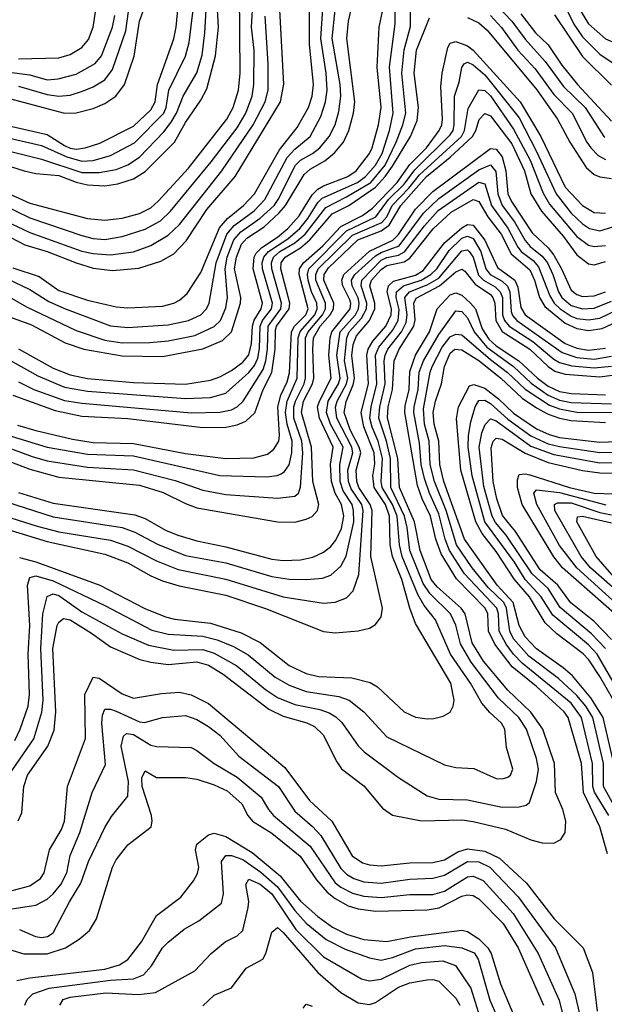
# Model space of a CAD drawing. Header units: inches. Extents: x 990535 to 1117859, y 769386 to 892122.
# Tile 954 of 1056: x 1075654 to 1077685, y 864753 to 868175. Entities that reach past the tile are written whole.
import ezdxf

# ---------------------------------------------------------------- set-up
doc = ezdxf.new("R2010")
doc.units = ezdxf.units.IN
doc.header["$MEASUREMENT"] = 0
doc.layers.add('B0876', color=7, linetype='Continuous')

msp = doc.modelspace()

# ---------------------------------------------------------------- linework, layer by layer
at = {"layer": 'B0876', "color": 5}
for points, elevation in [([(1075650, 867944.6), (1075750, 867915.4), (1075790, 867909.2), (1075830, 867913.6), (1075873, 867927), (1075910, 867942.2), (1075950, 867966.7), (1075977.2, 868002.8), (1076023, 868137), (1076057.5, 868390)], 5540), ([(1075590, 867583), (1075690, 867538), (1075890, 867484.9), (1075950, 867479.2), (1076010, 867485.5), (1076070, 867501.5), (1076110, 867521.9), (1076135.8, 867544.2), (1076240.8, 867659.2), (1076374.2, 867830), (1076395.7, 867870), (1076414.2, 867930), (1076420.3, 867990), (1076418.2, 868270)], 5380), ([(1077570, 868260.9), (1077630, 868161.5), (1077690, 868109.4), (1077730, 868091.2), (1077750, 868090.1), (1077770, 868095.5), (1077872.2, 868170), (1077990, 868222.8)], 5260), ([(1075470, 867941.5), (1075810, 867850.7), (1075850, 867852.1), (1075910, 867867), (1075950, 867884.7), (1075988.2, 867910), (1076018.6, 867950), (1076051.7, 868048.3), (1076070.8, 868170), (1076098.9, 868250)], 5520), ([(1075530, 867694), (1075670, 867650.6), (1075710, 867641.4), (1075790, 867633.9), (1075850, 867610.8), (1075890, 867601), (1075950, 867597.8), (1075995.6, 867604.4), (1076050, 867622.4), (1076090, 867647.8), (1076192.6, 867750), (1076230, 867817.6), (1076284.1, 867895.9), (1076304.3, 867935.7), (1076334.7, 868050), (1076345.5, 868150), (1076340.6, 868230)], 5420), ([(1075550, 867030.5), (1075717.4, 866937.4), (1075810, 866898.7), (1075890, 866884.4), (1076230, 866858.3), (1076317.1, 866862.9), (1076370, 866877.8), (1076450, 866949.2), (1076470, 866973.1), (1076481.4, 866998.6), (1076487.4, 867032.6), (1076489.7, 867110), (1076498.2, 867130), (1076529, 867170), (1076532.7, 867190), (1076498, 867310), (1076497.1, 867330), (1076502.3, 867350), (1076518.7, 867370), (1076585.8, 867414.2), (1076627.3, 867450), (1076655.2, 867484.8), (1076690, 867540.3), (1076704.9, 867555.1), (1076827.4, 867610), (1076855.7, 867630), (1076890.9, 867670), (1076913.6, 867710), (1076939.1, 867790), (1076951.3, 867850), (1076939.5, 868010), (1076958.5, 868161.5), (1076960, 868250)], 5160), ([(1075590, 867535.3), (1075690, 867487.2), (1075870, 867425.1), (1075910, 867415.4), (1075950, 867412), (1076010, 867421.4), (1076090, 867447.5), (1076143.5, 867476.5), (1076178.1, 867510), (1076319, 867681), (1076410, 867800.1), (1076440.1, 867850), (1076462.1, 867910), (1076467.7, 867950), (1076469.2, 868070), (1076459.7, 868150), (1076465.3, 868250)], 5360), ([(1075603.2, 867810), (1075750, 867776.3), (1075810, 867738.5), (1075830, 867728.9), (1075850, 867725.7), (1075881.8, 867730), (1075933.2, 867746.8), (1076050, 867805.1), (1076110, 867862.3), (1076125.4, 867890), (1076133.3, 867950), (1076190, 868109.2), (1076198.4, 868150), (1076205.9, 868234.1)], 5480), ([(1075610, 867275.4), (1075690, 867237.4), (1075755.8, 867195.8), (1075810, 867171.2), (1075970, 867111.4), (1076030, 867105.9), (1076170, 867115.1), (1076240.3, 867130), (1076283.2, 867150), (1076303.2, 867170), (1076312.1, 867190), (1076337, 867330), (1076374.2, 867430), (1076399.9, 867460.1), (1076468.4, 867511.6), (1076506.4, 867550), (1076583.6, 867696.4), (1076610, 867725.3), (1076663.3, 867770), (1076700.6, 867839.4), (1076716.7, 867890), (1076722.3, 867930), (1076718.9, 867990), (1076701, 868110), (1076708.2, 868230)], 5260), ([(1075650, 866916.3), (1075703.3, 866890), (1075810, 866851.9), (1075870, 866842.3), (1076250.9, 866809.1), (1076350, 866811.4), (1076390, 866819.9), (1076410, 866829.4), (1076430.5, 866849.5), (1076500.4, 866959.7), (1076510, 866990), (1076514.8, 867030), (1076517, 867110), (1076561.4, 867170), (1076564.3, 867190), (1076529.8, 867310), (1076529, 867330), (1076536.2, 867350), (1076558.1, 867370), (1076610, 867399.8), (1076646.6, 867430), (1076717.4, 867522.6), (1076790, 867559.2), (1076874.3, 867610), (1076924.5, 867670), (1076962.7, 867750), (1076985.9, 867810), (1076995.4, 867850), (1076981.5, 867990), (1076989.8, 868070.2), (1077011.8, 868151.8), (1077011.7, 868230)], 5140), ([(1077290, 868248.9), (1077364.5, 868170), (1077410, 868107.4), (1077480.1, 868030), (1077543.1, 867943.1), (1077618.6, 867870), (1077686.2, 867766.2)], 5160), ([(1077545.3, 868230), (1077579.5, 868159.5), (1077610, 868115.8), (1077670, 868055.8), (1077730, 868014.5), (1077770, 868010.5), (1077790, 868017.5), (1077810, 868032), (1077883.1, 868110), (1077990, 868174.6), (1078050, 868184.8)], 5240), ([(1075430, 867519), (1075672.4, 867392.4), (1075750, 867369.4), (1075849.9, 867330.1), (1075910, 867312.2), (1075976.4, 867303.6), (1076068.6, 867311.4), (1076144.1, 867335.9), (1076190, 867362.2), (1076232.9, 867407.1), (1076304, 867516), (1076402.5, 867630), (1076560.9, 867890), (1076571.8, 867951.8), (1076558.6, 868210)], 5320), ([(1075530, 867740.4), (1075730, 867691), (1075870, 867644.3), (1075930, 867644.3), (1075990, 867654.5), (1076030, 867671), (1076070, 867697.7), (1076154.8, 867785.2), (1076181, 867819), (1076199.5, 867850), (1076222.6, 867910), (1076269.7, 867990.3), (1076287.9, 868052.1), (1076297.7, 868130), (1076301.6, 868210)], 5440), ([(1075557.6, 867777.6), (1075730, 867737.6), (1075818.3, 867698.3), (1075870, 867683.8), (1075910, 867686.6), (1075970, 867703.1), (1076052.8, 867747.2), (1076155.5, 867850), (1076163.7, 867870), (1076172.5, 867930), (1076230.8, 868049.2), (1076243.4, 868096.6), (1076256.5, 868210)], 5460), ([(1075610, 867146.5), (1075694.8, 867114.8), (1075812.1, 867052.1), (1075877.2, 867030), (1076010, 867007), (1076150, 867005.4), (1076290, 867031.9), (1076359.4, 867060.6), (1076390, 867090.6), (1076421.4, 867190), (1076422.1, 867210), (1076400.7, 867310), (1076407.2, 867350), (1076425, 867395), (1076443.5, 867416.5), (1076504, 867456), (1076555.9, 867504.1), (1076577.4, 867530), (1076642.8, 867637.2), (1076663.6, 867656.4), (1076714.7, 867685.3), (1076747.7, 867712.3), (1076779.2, 867750), (1076797.9, 867790), (1076814.5, 867850), (1076819.1, 867890), (1076790.5, 868110), (1076796.4, 868170), (1076806.2, 868210)], 5220), ([(1075610, 867217), (1075677.9, 867177.9), (1075850, 867095.6), (1075950, 867061.5), (1076010, 867052), (1076106.6, 867053.4), (1076170, 867059.4), (1076262.5, 867077.5), (1076330, 867109), (1076352.2, 867130), (1076370, 867173.8), (1076376.2, 867210), (1076367.9, 867310), (1076375.6, 867350), (1076398.6, 867410), (1076422.1, 867437.9), (1076490, 867485.6), (1076537.9, 867530), (1076552.5, 867550), (1076612.3, 867670), (1076630, 867687.2), (1076672, 867710), (1076697.1, 867730), (1076730, 867770), (1076749.9, 867810), (1076763.2, 867856.8), (1076770.2, 867910), (1076767.2, 867950), (1076740.1, 868110), (1076750.4, 868209.6)], 5240), ([(1075610, 867994.1), (1075690, 867984.3), (1075750, 867966.5), (1075788, 867970), (1075850, 867986.6), (1075916.8, 868023.2), (1075938.1, 868050), (1075976.5, 868150), (1075984.5, 868190)], 5560), ([(1075630, 867312.8), (1075722.3, 867282.3), (1075790, 867234.1), (1075890, 867200.1), (1075990, 867177.1), (1076030, 867173.8), (1076150, 867179.7), (1076189.7, 867190), (1076210, 867200.4), (1076236.4, 867223.6), (1076283.3, 867296.7), (1076348.1, 867451.9), (1076376, 867484), (1076432, 867530), (1076470, 867570), (1076557.1, 867722.9), (1076618.8, 867801.2), (1076657.8, 867870), (1076670.7, 867910), (1076675.3, 867950), (1076660.9, 868090), (1076661.7, 868210)], 5280), ([(1075650, 868039.2), (1075790, 868042.7), (1075830, 868055), (1075870, 868078.5), (1075893, 868107), (1075909.5, 868150), (1075918.8, 868210)], 5580), ([(1075650, 867031.1), (1075770, 866964.8), (1075830, 866941.5), (1075890, 866928.5), (1076050, 866914.4), (1076230, 866909), (1076317.1, 866922.9), (1076350, 866934.6), (1076390, 866956.2), (1076430, 866985.6), (1076450, 867010.6), (1076459.7, 867050), (1076463.1, 867110), (1076469.4, 867130.6), (1076492.7, 867170), (1076498.1, 867190), (1076465.4, 867310), (1076468.7, 867350), (1076476.1, 867363.9), (1076496.1, 867383.9), (1076550, 867419.1), (1076586.4, 867450), (1076625.8, 867494.2), (1076670, 867566.5), (1076690, 867586.6), (1076710, 867598.3), (1076794.5, 867630), (1076823.3, 867650), (1076869.9, 867710), (1076878.9, 867730), (1076901.3, 867810), (1076909.7, 867870), (1076895.9, 868010), (1076903.6, 868150), (1076916.2, 868210)], 5180), ([(1077290, 868189.8), (1077327.8, 868147.8), (1077385.5, 868070), (1077444.9, 868004.9), (1077510, 867915.2), (1077574.2, 867850), (1077624.2, 867750), (1077638.5, 867730), (1077663.9, 867703.9), (1077690, 867689.4)], 5140), ([(1077395.5, 868195.5), (1077446.1, 868130), (1077490, 868087.7), (1077537.4, 868017.4), (1077592.2, 867950), (1077710, 867822.3)], 5180), ([(1077512.9, 868192.9), (1077610, 868047.6), (1077710, 867947.4)], 5220), ([(1075510, 867520.6), (1075690, 867435.9), (1075870, 867370.8), (1075910, 867363), (1075970, 867357.8), (1076050, 867369.1), (1076110, 867391.1), (1076170, 867426.1), (1076210, 867463.8), (1076356.6, 867650), (1076465.2, 867810), (1076507.4, 867890), (1076517, 867930), (1076518.1, 868021.9), (1076507.6, 868187.6)], 5340), ([(1075630, 866870.9), (1075777.3, 866817.3), (1075870, 866797.7), (1076030, 866789.4), (1076290, 866757.7), (1076370, 866758.8), (1076410, 866766.8), (1076440, 866780), (1076471.1, 866808.9), (1076500.4, 866890), (1076530.6, 866949.4), (1076541.9, 867030), (1076542.5, 867097.5), (1076546.5, 867110), (1076591, 867170), (1076593.3, 867190), (1076561.4, 867310), (1076562.2, 867330), (1076576.1, 867350), (1076630, 867382.2), (1076662.4, 867410), (1076739.5, 867500.5), (1076798.1, 867530), (1076890, 867593.3), (1076924.3, 867630), (1076950, 867666.6), (1077012.2, 867770), (1077035.3, 867824.7), (1077039.8, 867870), (1077024.7, 867990), (1077033.1, 868070), (1077078.2, 868181.8)], 5120), ([(1077210, 868182.9), (1077250, 868164), (1077279, 868139), (1077451.4, 867931.4), (1077523.1, 867830), (1077565.4, 867750), (1077622.1, 867662.1), (1077650, 867637.8), (1077670, 867629.1), (1077710, 867623.2)], 5120), ([(1075646.7, 866766.7), (1075710, 866747.1), (1075837.3, 866717.3), (1075910, 866706.2), (1076050, 866702.6), (1076230, 866667.3), (1076370, 866649.8), (1076467.5, 866652.5), (1076514.8, 866665.2), (1076537.6, 866682.4), (1076554.4, 866710), (1076557.1, 866730), (1076551, 866830), (1076561.1, 866870), (1076583.2, 866916.8), (1076592, 866948), (1076598.7, 867090), (1076609.6, 867110.4), (1076648, 867150), (1076656.9, 867170), (1076625.2, 867290), (1076626.7, 867310), (1076639.9, 867330), (1076707.7, 867390), (1076770, 867456.2), (1076845.6, 867494.4), (1076879.8, 867520.2), (1076965.3, 867610), (1077010, 867671.9), (1077067.3, 867730), (1077111.2, 867790), (1077121.3, 867810), (1077123.3, 867830), (1077117.4, 867942.6), (1077122.4, 867990), (1077141.4, 868078.6), (1077150, 868093.7), (1077170, 868099.3), (1077210, 868084.5), (1077230.1, 868070), (1077393.5, 867890), (1077464.5, 867770), (1077550, 867593.5), (1077609.3, 867530), (1077650, 867505.5), (1077690, 867502.9)], 5080), ([(1075610, 866733.1), (1075750, 866689.6), (1075890, 866665.3), (1076050, 866659.5), (1076350, 866590.7), (1076513.4, 866586.6), (1076549.3, 866590.7), (1076563.1, 866596.9), (1076574.7, 866605.3), (1076590, 866627.9), (1076600.3, 866670), (1076600.8, 866710), (1076583.6, 866770), (1076577.6, 866810), (1076583.9, 866850), (1076618.2, 866930), (1076621.3, 867070), (1076628.5, 867091.5), (1076679.4, 867150), (1076688.3, 867170), (1076686.8, 867190), (1076668.5, 867230), (1076657, 867270), (1076654.3, 867290), (1076659.1, 867310), (1076790, 867441.2), (1076891.5, 867490), (1076935.6, 867550), (1076990, 867604), (1077026.8, 867653.2), (1077150, 867775.2), (1077160.1, 867790), (1077164.1, 867810), (1077164.6, 867910), (1077181.7, 867958.3), (1077190.9, 868009.1), (1077198.2, 868021.8), (1077210, 868028.3), (1077230, 868018.1), (1077270, 867984.2), (1077390, 867834.3), (1077450, 867717.3), (1077517.9, 867570), (1077570, 867503.1), (1077610, 867465.8), (1077633.8, 867450), (1077670, 867441.6), (1077730, 867460.3)], 5060), ([(1075499.5, 866730), (1075697.3, 866657.3), (1075750, 866642.2), (1075890, 866620.6), (1076050, 866610.8), (1076194.2, 866574.2), (1076290, 866539.7), (1076370, 866525), (1076550, 866512), (1076610, 866518.9), (1076622.5, 866530), (1076629.6, 866550.4), (1076637.9, 866670), (1076634.1, 866710), (1076607.2, 866790), (1076606.8, 866830), (1076612.2, 866850), (1076642.7, 866910), (1076647, 866930), (1076647.7, 867070), (1076656.3, 867090), (1076706.5, 867150), (1076716.5, 867170), (1076716.2, 867190), (1076683.5, 867270), (1076683.1, 867290), (1076690.7, 867309.3), (1076810, 867426.6), (1076912.5, 867470), (1076930.2, 867489.8), (1076948.5, 867530), (1077006.6, 867590), (1077043.2, 867636.8), (1077189.6, 867770), (1077199.6, 867790), (1077212.7, 867867.3), (1077250, 867931.3), (1077270, 867929.7), (1077290, 867910.3), (1077370, 867794.9), (1077427.3, 867687.3), (1077472.7, 867572.7), (1077494.7, 867534.8), (1077590, 867422.1), (1077630, 867391.6), (1077650, 867386.7), (1077690, 867391.1)], 5040), ([(1075330, 866749.8), (1075690, 866613.3), (1075790, 866585.2), (1076070, 866557.5), (1076152.3, 866532.3), (1076230, 866493.6), (1076270, 866479.1), (1076550, 866430.5), (1076610, 866428.6), (1076650, 866439.1), (1076670, 866449.3), (1076688.6, 866470), (1076693.4, 866490), (1076672.4, 866570), (1076668.4, 866690), (1076632.8, 866810), (1076639.8, 866850), (1076671.4, 866910), (1076676.1, 866930), (1076672.4, 867030), (1076675.3, 867070), (1076697.7, 867110), (1076733.2, 867150), (1076744.5, 867170), (1076745.5, 867190), (1076711.3, 867270), (1076712.5, 867290), (1076726.7, 867313.3), (1076829.1, 867410), (1076910, 867441.9), (1076938.3, 867461.7), (1076978, 867530), (1077067.3, 867630), (1077150, 867697.2), (1077227.8, 867770), (1077239, 867790), (1077251.1, 867828.9), (1077270, 867849.2), (1077290, 867841.5), (1077363.9, 867743.9), (1077408.7, 867650), (1077430.5, 867570), (1077466.8, 867510), (1077542.6, 867422.6), (1077590, 867358.4), (1077630, 867327.1), (1077650, 867323.1), (1077690, 867334.6)], 5020), ([(1075650, 866532.5), (1075770, 866495.2), (1076054.5, 866454.5), (1076090, 866441.6), (1076161.3, 866401.3), (1076204.2, 866384.2), (1076270, 866363.6), (1076370, 866343.6), (1076530, 866300.1), (1076570, 866295.5), (1076630, 866298.5), (1076672.2, 866307.8), (1076710, 866325.2), (1076735.2, 866344.8), (1076753.2, 866366.8), (1076772.5, 866407.5), (1076780.7, 866450), (1076772.8, 866490), (1076750.1, 866530.1), (1076737.5, 866570), (1076734.5, 866630), (1076742.8, 866690), (1076696.2, 866790), (1076689.5, 866830), (1076695.4, 866850), (1076736.7, 866930), (1076728.4, 867010), (1076732.6, 867070), (1076738.5, 867090), (1076802.7, 867170), (1076805.3, 867190), (1076801.6, 867201.6), (1076777.2, 867250), (1076774, 867270), (1076780.2, 867290), (1076869.4, 867370.6), (1076951.1, 867408.9), (1076970.6, 867429.4), (1077030, 867517.2), (1077090, 867578.6), (1077290, 867727.5), (1077310, 867726), (1077330, 867698.5), (1077343.8, 867650), (1077350.8, 867570), (1077363, 867543), (1077435.1, 867435.1), (1077490, 867382.2), (1077510, 867356.9), (1077536.5, 867310), (1077570, 867235.4), (1077590, 867220.5), (1077610, 867213.9), (1077650, 867216), (1077690.1, 867230.1)], 4980), ([(1075510, 866531.3), (1075770, 866447.1), (1076010, 866410.3), (1076054.8, 866394.8), (1076133, 866353), (1076230, 866313.6), (1076370, 866287.7), (1076530, 866239.9), (1076590, 866231.4), (1076650.3, 866229.7), (1076706, 866234), (1076735.6, 866244.4), (1076770, 866276.3), (1076788.7, 866311.3), (1076814.8, 866430), (1076814.5, 866470), (1076808.9, 866490), (1076777.8, 866537.8), (1076767.3, 866570), (1076766.6, 866630), (1076778.5, 866690), (1076734, 866770), (1076720, 866810), (1076726.1, 866850), (1076762.1, 866910), (1076768, 866930), (1076756.1, 867010), (1076768, 867090), (1076820.8, 867150), (1076831.9, 867170), (1076834.2, 867190), (1076830, 867208.2), (1076809.3, 867250), (1076807.6, 867270), (1076818.2, 867290), (1076890, 867354.9), (1076910, 867366.8), (1076972.7, 867390), (1077056.9, 867503.1), (1077110, 867554.4), (1077250, 867653.7), (1077290, 867671.3), (1077308.2, 867648.2), (1077315.3, 867570), (1077331.1, 867530), (1077373.1, 867473.1), (1077410, 867408.2), (1077427.7, 867387.7), (1077470, 867353.6), (1077487.8, 867330), (1077506.7, 867290), (1077526, 867230), (1077538.2, 867210), (1077570, 867182.6), (1077610, 867170), (1077650, 867173), (1077710, 867197.1)], 4960), ([(1075553.4, 866466.6), (1075714.6, 866414.6), (1075790, 866395.3), (1075970, 866366.5), (1076030, 866345.6), (1076130, 866295), (1076205.1, 866265.1), (1076370, 866230.9), (1076569.9, 866170.1), (1076710, 866147.3), (1076750, 866151.1), (1076790, 866166.6), (1076813.1, 866190), (1076833, 866247), (1076848, 866470), (1076842.5, 866490), (1076805.4, 866545.4), (1076796.8, 866570), (1076793.9, 866610), (1076811.2, 866670), (1076808.4, 866690), (1076755.6, 866790), (1076751.2, 866828.8), (1076757.6, 866850), (1076790, 866910), (1076793.9, 866930), (1076783.3, 866990), (1076791, 867070), (1076799.4, 867090), (1076842, 867138), (1076859.3, 867170), (1076860.9, 867190), (1076841, 867250), (1076842.4, 867270), (1076910, 867340), (1076930, 867348.8), (1076970, 867357.1), (1076991.5, 867368.5), (1077060.7, 867459.3), (1077107.8, 867512.2), (1077250, 867610.5), (1077270, 867605), (1077293, 867530), (1077350.4, 867450.4), (1077384.6, 867384.6), (1077396.3, 867370), (1077438.4, 867338.4), (1077456.5, 867316.5), (1077495.6, 867215.6), (1077511.5, 867190), (1077532.3, 867170), (1077570, 867145.3), (1077590, 867137.4), (1077630, 867131.7), (1077670, 867138.3), (1077730, 867167.2)], 4940), ([(1075610, 866404.2), (1075750, 866361.8), (1075950, 866317.6), (1076030, 866287.3), (1076110, 866242.1), (1076150, 866224.8), (1076208.1, 866208.1), (1076370, 866175.9), (1076508.8, 866128.8), (1076710, 866049.1), (1076750, 866044.1), (1076830, 866051.3), (1076870, 866061), (1076890, 866073.5), (1076910, 866099.6), (1076914.9, 866130), (1076873.7, 866310), (1076879, 866470), (1076871.8, 866490), (1076832.5, 866550), (1076825.9, 866570), (1076822.9, 866610), (1076839.4, 866670), (1076833.9, 866690), (1076802.4, 866750), (1076781.9, 866810), (1076788.2, 866848.2), (1076813.2, 866906.8), (1076817.4, 866930), (1076808.6, 867008.6), (1076813, 867047), (1076823.9, 867076.1), (1076869.6, 867130.4), (1076888.6, 867170), (1076888.4, 867190), (1076870.7, 867250), (1076876.7, 867270), (1076910, 867307.1), (1076930, 867321.1), (1076990, 867334.4), (1077010, 867346.1), (1077091.3, 867448.7), (1077153.2, 867506.8), (1077230, 867550.6), (1077250, 867543.1), (1077280.5, 867490), (1077326.8, 867430), (1077361.5, 867361.5), (1077426.2, 867306.2), (1077442.8, 867270), (1077460.7, 867210), (1077479, 867179), (1077550, 867120.9), (1077590, 867102.2), (1077630, 867095.6), (1077677.7, 867102.3), (1077730, 867126.9)], 4920), ([(1075653.6, 866306.4), (1075710, 866291.1), (1075933.2, 866210), (1076089.4, 866129.4), (1076160.5, 866100.5), (1076192.4, 866092.4), (1076317.7, 866077.7), (1076424, 866044), (1076490, 866010.4), (1076590, 865930.5), (1076650, 865902.7), (1076692.1, 865892.1), (1076807.7, 865887.7), (1076872.2, 865872.2), (1076897.1, 865857.1), (1076990, 865770.2), (1077030, 865750.9), (1077070, 865745), (1077092.8, 865747.2), (1077125.3, 865754.7), (1077150, 865768.9), (1077160.7, 865790), (1077163.6, 865810), (1077152.5, 865870), (1077030, 866076.5), (1077010, 866129.8), (1076981.5, 866230), (1076949.3, 866310), (1076941.7, 866350), (1076939.6, 866450), (1076925.2, 866490), (1076886.1, 866550), (1076881.1, 866590), (1076887.9, 866632.1), (1076885.4, 866670), (1076850, 866760.1), (1076841.1, 866810), (1076865.7, 866910), (1076860.9, 867010), (1076865.1, 867030), (1076881.3, 867058.7), (1076926.7, 867110), (1076944.8, 867150), (1076946.2, 867170), (1076930.7, 867230), (1076935.5, 867250), (1076953.2, 867266.8), (1077030, 867287.9), (1077055.7, 867304.3), (1077130, 867399.9), (1077190, 867451.9), (1077210, 867464), (1077230, 867461.3), (1077270, 867408.9), (1077314.6, 867314.7), (1077374.5, 867270), (1077385.3, 867245.3), (1077395.1, 867175.1), (1077410, 867150), (1077549.7, 867049.7), (1077590, 867033.8), (1077630, 867027.2), (1077690, 867033.5)], 4880), ([(1075637.3, 865670), (1075656.1, 865710), (1075683.7, 865790), (1075688.4, 865830), (1075683.6, 865970), (1075689, 866070), (1075681.7, 866210), (1075690, 866236.4), (1075710, 866242.4), (1075770, 866225.5), (1075950, 866139), (1076113.3, 866053.3), (1076170, 866039.2), (1076290, 866032.7), (1076340, 866020), (1076397, 865997), (1076448.4, 865968.4), (1076541.5, 865890), (1076590, 865862.4), (1076650, 865840.6), (1076762.6, 865822.6), (1076798.6, 865810), (1076850.1, 865770), (1076930, 865683.5), (1077130, 865585.5), (1077170, 865576.1), (1077232.4, 865572.4), (1077310, 865538.7), (1077330, 865537.1), (1077350, 865542.3), (1077359.8, 865550), (1077368, 865570), (1077345.9, 865645.9), (1077339.4, 865710), (1077328.1, 865730), (1077287.3, 865767.3), (1077259.8, 865799.8), (1077220.1, 865870), (1077151.4, 865970), (1077098.7, 866090), (1077059.6, 866139.7), (1077037.2, 866177.2), (1076982.6, 866310), (1076973.3, 866350), (1076966, 866450), (1076950, 866490), (1076913.7, 866550), (1076910.1, 866570), (1076915.3, 866650), (1076900.2, 866710), (1076878.9, 866758.9), (1076871.2, 866790), (1076874.9, 866830), (1076895.1, 866910), (1076890.5, 867010), (1076902.3, 867037.7), (1076950, 867095.3), (1076969.1, 867130), (1076972.2, 867167.8), (1076961.9, 867210), (1076963.4, 867230), (1076987.2, 867250), (1077049.6, 867270), (1077083.1, 867290), (1077103.1, 867310), (1077146.6, 867373.4), (1077190, 867415.7), (1077210, 867423.4), (1077230, 867415.3), (1077256.5, 867370), (1077273.7, 867310), (1077280.3, 867300.3), (1077289.3, 867289.3), (1077330, 867266.2), (1077349.4, 867249.4), (1077357.3, 867230), (1077361.6, 867161.6), (1077367, 867147), (1077381, 867130), (1077538.8, 867018.8), (1077590, 867001.9), (1077650, 866995.8), (1077710, 867006.1)], 4860), ([(1075616.3, 865550), (1075703.9, 865676.1), (1075731.4, 865768.6), (1075736.2, 865810), (1075727.4, 865990), (1075734.6, 866110), (1075750, 866170.7), (1075770, 866179.6), (1075790, 866174.2), (1075870, 866117.9), (1076010, 866040.7), (1076101.3, 866001.3), (1076190, 865984.1), (1076290, 865986.5), (1076330, 865973.8), (1076409.2, 865930), (1076507.9, 865847.9), (1076550, 865819.9), (1076610, 865795.1), (1076697.4, 865777.4), (1076730, 865766.4), (1076753, 865753), (1076773.1, 865733.1), (1076830, 865651.6), (1076850.7, 865630.7), (1076970, 865542.1), (1077070, 865477.8), (1077110, 865466.6), (1077210, 865463.8), (1077330, 865438.4), (1077390, 865439.8), (1077414.1, 865445.9), (1077425.4, 865454.6), (1077450, 865527.6), (1077456.4, 865570), (1077450, 865607.4), (1077415.3, 865710), (1077388.3, 865750), (1077317.4, 865817.4), (1077222.7, 865942.7), (1077185.8, 866005.8), (1077170, 866071.4), (1077151.4, 866110), (1077079.9, 866179.9), (1077055.5, 866215.5), (1077010.1, 866330), (1077001, 866410), (1076991.4, 866450), (1076943.3, 866550), (1076942.6, 866650), (1076928.8, 866710), (1076901.7, 866790), (1076905.4, 866830), (1076924.4, 866910), (1076920.5, 866990), (1076924.3, 867010), (1076933.8, 867030), (1076980.6, 867090), (1076996.9, 867123.1), (1077000.3, 867150), (1076992, 867210), (1077009.1, 867230), (1077070, 867254.1), (1077110, 867277.6), (1077190, 867372.2), (1077210, 867375.1), (1077215.5, 867370), (1077230, 867350.1), (1077248, 867288), (1077265.2, 867270), (1077306.6, 867246.6), (1077323.9, 867230), (1077331.2, 867210), (1077332, 867150), (1077339.2, 867130), (1077354.9, 867110), (1077437, 867057), (1077510, 866996.1), (1077530, 866984.4), (1077572.6, 866972.6), (1077650, 866965.1), (1077710, 866971.7)], 4840), ([(1075648.7, 865391.3), (1075661.4, 865418.6), (1075669.2, 865510), (1075681, 865550), (1075752.1, 865650), (1075773.7, 865706.3), (1075780.2, 865770), (1075769.7, 865990), (1075785, 866070), (1075790, 866081.3), (1075806.1, 866093.9), (1075830, 866089.3), (1075903.7, 866043.7), (1075970, 865995.7), (1076071.9, 865951.9), (1076110, 865942.2), (1076170, 865934.8), (1076270, 865943.1), (1076310, 865931.6), (1076360.9, 865900.9), (1076519.4, 865779.4), (1076570, 865754.4), (1076651.9, 865731.9), (1076679.1, 865719.1), (1076708.6, 865690), (1076755.6, 865595.6), (1076772.2, 865572.2), (1076850, 865512.2), (1076915.2, 865435.2), (1076950, 865410.9), (1077050.4, 865390.5), (1077190, 865394.3), (1077230, 865388.9), (1077342.2, 865362.2), (1077430, 865325.3), (1077470, 865314.5), (1077510, 865313.8), (1077534.2, 865325.8), (1077549.9, 865350.1), (1077551.7, 865390), (1077540.8, 865430), (1077516.3, 865490), (1077512.5, 865590), (1077471.8, 865710), (1077430, 865769), (1077350, 865845.5), (1077265.4, 865945.4), (1077226.4, 866010), (1077201.7, 866110), (1077188, 866130), (1077104.3, 866204.3), (1077083.5, 866230), (1077045.1, 866330), (1077025.6, 866430), (1076974, 866550), (1076968.4, 866650), (1076932.2, 866792.2), (1076934.8, 866830), (1076950.1, 866890), (1076954.8, 866990), (1076972.5, 867030), (1077024.2, 867110), (1077028.2, 867131.8), (1077023.4, 867190), (1077032.2, 867207.8), (1077112.4, 867250), (1077170, 867298.8), (1077190, 867308.1), (1077201, 867301), (1077236.3, 867256.3), (1077290, 867220.3), (1077298.5, 867210), (1077304.7, 867190), (1077308.4, 867130), (1077330, 867092.3), (1077426.9, 867030), (1077490, 866969.7), (1077513.7, 866953.7), (1077550, 866943.1), (1077670, 866934.3), (1077730, 866942.7)], 4820), ([(1077696, 865276), (1077670, 865370), (1077613.7, 865490), (1077606.5, 865590), (1077559.8, 865750), (1077546.4, 865770), (1077450, 865857.6), (1077365.7, 865925.7), (1077305.5, 866005.5), (1077282.6, 866050), (1077281, 866110), (1077271.9, 866130), (1077172.2, 866232.2), (1077118.6, 866318.6), (1077100.3, 866370), (1077082.1, 866450), (1077052.5, 866510), (1077036.3, 866556.3), (1076992.7, 866810), (1076993.5, 866833.5), (1077007.1, 866890), (1077010, 866952.9), (1077030, 867009.7), (1077078.6, 867090), (1077104.8, 867170), (1077150, 867219.6), (1077170, 867226.6), (1077190, 867217.7), (1077220.6, 867190), (1077237.7, 867170), (1077261.5, 867101.5), (1077284.6, 867064.6), (1077310, 867041.7), (1077388.7, 866990), (1077453.3, 866930), (1077490, 866902.2), (1077530, 866883.7), (1077570, 866876.3), (1077690, 866872.1)], 4780), ([(1077700.8, 865410), (1077650.9, 865490.9), (1077645.9, 865510), (1077644.7, 865590), (1077605.8, 865750), (1077570, 865799.4), (1077399.5, 865939.5), (1077370, 865969.9), (1077344.8, 866004.8), (1077320.1, 866050), (1077317.3, 866110), (1077312.1, 866130), (1077199.1, 866250), (1077147.7, 866330), (1077132, 866370), (1077110, 866458.4), (1077077.5, 866530), (1077061, 866581), (1077049.4, 866630), (1077043.4, 866703.4), (1077023.8, 866810), (1077024.4, 866830), (1077038.8, 866890), (1077042.1, 866950), (1077057.4, 866990), (1077110, 867081.6), (1077170, 867163.7), (1077190, 867161.6), (1077210, 867139.5), (1077233.4, 867090), (1077277.8, 867037.8), (1077369.4, 866970), (1077431.7, 866911.7), (1077490, 866870.4), (1077530, 866853.1), (1077570, 866845.1), (1077710, 866840.6)], 4760), ([(1077760.5, 865370), (1077682.8, 865510), (1077682.6, 865590), (1077645.9, 865750), (1077621.8, 865790), (1077590, 865826.7), (1077526.1, 865886.1), (1077423.7, 865963.7), (1077370, 866023.9), (1077356.9, 866050), (1077346, 866130), (1077335.9, 866150), (1077281.9, 866201.9), (1077226.6, 866270), (1077172.4, 866350), (1077135.9, 866470), (1077095.6, 866570), (1077080.4, 866630), (1077076.5, 866710), (1077060.2, 866770), (1077057.3, 866822.7), (1077080.3, 866950), (1077087.5, 866970), (1077122.4, 867037.6), (1077150, 867072.8), (1077170, 867082.8), (1077190, 867079.8), (1077290, 866993.9), (1077349.4, 866949.4), (1077410.8, 866890.8), (1077495.5, 866835.5), (1077530, 866822.5), (1077590, 866811.6), (1077749.5, 866810.5)], 4740), ([(1077718.2, 865590), (1077680.9, 865750), (1077638.8, 865818.8), (1077574.7, 865894.7), (1077542.7, 865922.7), (1077450, 865989), (1077410.4, 866030.4), (1077389.5, 866069.5), (1077369.3, 866150), (1077313.4, 866210), (1077199.9, 866370), (1077127.7, 866570), (1077113.4, 866630), (1077110, 866710), (1077093.9, 866770), (1077090.3, 866810), (1077098.6, 866850), (1077119.8, 866910), (1077129.7, 866970), (1077150, 867016.5), (1077166.3, 867030), (1077190, 867028.4), (1077250, 866991), (1077326.3, 866930), (1077400.5, 866860.5), (1077450, 866826.1), (1077490, 866804.8), (1077530, 866790), (1077570, 866782.4), (1077690, 866775.2)], 4720), ([(1077740.7, 865770), (1077670, 865892.6), (1077631.9, 865950), (1077612, 865972), (1077520.5, 866040.5), (1077479.4, 866079.4), (1077426, 866170), (1077373.6, 866230), (1077310, 866327.5), (1077260.8, 866390), (1077239.4, 866430), (1077186.9, 866610), (1077172.2, 866787.8), (1077178.8, 866830), (1077217.2, 866902.8), (1077232, 866908), (1077270, 866894.4), (1077317.4, 866857.4), (1077370, 866807.5), (1077450, 866753.2), (1077493.4, 866733.4), (1077530, 866723.4), (1077670, 866707.2), (1077790, 866711.5)], 4680), ([(1077776.7, 865770), (1077660.4, 865970), (1077630, 866002.5), (1077506, 866106), (1077466.5, 866170), (1077410.9, 866230), (1077373, 866290), (1077270.4, 866430.5), (1077226.4, 866590), (1077212.7, 866690), (1077213.3, 866730), (1077222.1, 866777.9), (1077236.5, 866830), (1077250, 866852), (1077270, 866853.5), (1077290, 866841.9), (1077350, 866787), (1077430, 866728.9), (1077490, 866701.5), (1077530, 866691.8), (1077670, 866671.3), (1077750, 866672)], 4660), ([(1077690, 865989.9), (1077641.1, 866041.1), (1077532.2, 866132.2), (1077490, 866199), (1077434.3, 866250), (1077344.2, 866384.2), (1077307.5, 866427.5), (1077295.7, 866450), (1077267.2, 866552.8), (1077250.8, 866690), (1077260.2, 866739.8), (1077272, 866768), (1077290, 866788.5), (1077310, 866781.5), (1077430, 866692.7), (1077510, 866664.2), (1077670, 866635.6), (1077750, 866635.9)], 4640), ([(1077710, 866021.6), (1077650, 866083.9), (1077569.1, 866149.1), (1077524.2, 866210), (1077463, 866263), (1077376.4, 866396.4), (1077332.1, 866452.1), (1077311.5, 866510), (1077299.3, 866570), (1077292.8, 866687.2), (1077299.7, 866710), (1077310, 866720.7), (1077330, 866717.2), (1077410, 866668.3), (1077490, 866636.2), (1077610, 866608.8), (1077670, 866600.9), (1077730, 866599.6)], 4620), ([(1077730, 866104), (1077540.1, 866270), (1077510, 866308.3), (1077400.2, 866490), (1077383.8, 866550), (1077383.8, 866576.2), (1077390, 866594.3), (1077410, 866597.3), (1077426.4, 866593.5), (1077564.5, 866550), (1077650, 866530.4), (1077750, 866526)], 4580), ([(1077789.7, 866090), (1077590.2, 866270), (1077530, 866347.8), (1077451.5, 866490), (1077440.8, 866530), (1077450, 866541.9), (1077530, 866531.8), (1077690.3, 866489.7)], 4560), ([(1077790, 866136.4), (1077637.4, 866270), (1077605.5, 866310), (1077514.1, 866470), (1077512.6, 866490), (1077523.2, 866496.8), (1077570, 866496.8), (1077670, 866462.3), (1077710, 866455)], 4540), ([(1077726.9, 866230), (1077657.2, 866310), (1077590.3, 866430), (1077592.5, 866447.5), (1077610, 866450.4), (1077710, 866426.5)], 4520), ([(1075570, 865133.5), (1075690, 865165.6), (1075727.1, 865190), (1075738.8, 865210), (1075758.1, 865290), (1075799.1, 865360.9), (1075809.9, 865390), (1075819.9, 865510), (1075882.5, 865677.5), (1075880.9, 865830), (1075910, 865890.9), (1075930, 865886.3), (1076010, 865832.4), (1076050, 865817.7), (1076146.5, 865833.5), (1076210, 865838.7), (1076250, 865828.6), (1076310, 865799.3), (1076576, 865576), (1076661.7, 865461.7), (1076738.6, 865390), (1076809.8, 865269.8), (1076845.5, 865245.5), (1076870, 865238.2), (1076910, 865234.6), (1077010, 865244.6), (1077090, 865246.5), (1077130, 865255.9), (1077176.4, 865283.6), (1077210, 865293.4), (1077270, 865286.1), (1077321, 865261), (1077414.8, 865174.8), (1077510.9, 865050), (1077611.5, 864950), (1077644.4, 864864.4), (1077660.8, 864730)], 4780), ([(1075550, 865073.4), (1075710, 865097.8), (1075750, 865118.5), (1075770, 865137.2), (1075796.8, 865170), (1075818.2, 865210), (1075829.2, 865270), (1075863, 865350), (1075905.9, 865490), (1075952.9, 865587.1), (1075939.6, 865730), (1075941.4, 865758.6), (1075950, 865778.9), (1075970, 865779.1), (1075990, 865772.7), (1076070, 865734.6), (1076087.6, 865732.4), (1076150.1, 865750.1), (1076230, 865757.2), (1076270, 865743.6), (1076310, 865718.5), (1076350, 865688.8), (1076415.3, 865615.3), (1076552.9, 865510), (1076610, 865424.4), (1076671.5, 865371.5), (1076700.3, 865340.3), (1076770, 865224.9), (1076790, 865205.2), (1076815.7, 865190), (1076850, 865179.1), (1076910, 865174.4), (1077010, 865187.9), (1077090, 865192.2), (1077130, 865202.1), (1077210, 865250), (1077250, 865248.4), (1077287.6, 865230), (1077386.5, 865126.5), (1077516.1, 864950), (1077583.3, 864790), (1077619.7, 864630)], 4760), ([(1075653.3, 865013.3), (1075708.7, 864988.7), (1075730, 864985.8), (1075751.2, 864988.8), (1075770, 865002), (1075827, 865110), (1075866.2, 865173.8), (1075892.9, 865250), (1075950, 865368.3), (1075973.7, 865406.3), (1076030, 865476.5), (1076032, 865528), (1076006.5, 865650), (1076014.6, 865685.4), (1076025.8, 865694.3), (1076050, 865691), (1076110, 865654.1), (1076130, 865649.6), (1076250, 865645.5), (1076270, 865635.4), (1076329.4, 865590), (1076410, 865542.4), (1076493.6, 865473.6), (1076518.3, 865430), (1076536.6, 865410), (1076663.5, 865303.5), (1076750, 865175.5), (1076770, 865159.9), (1076810, 865139.7), (1076850, 865129.3), (1076910, 865124.7), (1077010, 865134.6), (1077090, 865134.8), (1077130, 865147.1), (1077210, 865196.1), (1077230, 865199.2), (1077264.1, 865184.1), (1077369.2, 865069.2), (1077455.6, 864930), (1077528.2, 864768.2), (1077570, 864596.2)], 4740), ([(1075592.1, 864952.1), (1075668.4, 864928.4), (1075750, 864928.6), (1075813.9, 864950), (1075860.6, 864979.4), (1075896.3, 865010), (1075921.2, 865050), (1075976.9, 865230), (1075990, 865255.8), (1076030, 865307.1), (1076110.5, 865370), (1076114.9, 865390), (1076112.7, 865410), (1076079.8, 865510), (1076079.1, 865540.9), (1076090, 865564.7), (1076130, 865541.7), (1076230, 865542), (1076270, 865535.4), (1076330, 865516.1), (1076375.6, 865495.6), (1076426.4, 865450), (1076447.2, 865410), (1076463.3, 865390), (1076530, 865347.9), (1076628.6, 865268.6), (1076686, 865186), (1076722.7, 865142.7), (1076750, 865120.7), (1076796, 865096), (1076830, 865085.2), (1076890, 865076.5), (1077070, 865081.8), (1077111.7, 865088.3), (1077190, 865129.2), (1077210, 865134), (1077230, 865131.2), (1077250, 865119.7), (1077333.8, 865033.8), (1077386.3, 864950), (1077473.7, 864750)], 4720), ([(1075644.5, 864835.5), (1075690, 864845.4), (1075950, 864875.6), (1076001.6, 864890), (1076030, 864909.6), (1076078, 864970), (1076130, 865061.7), (1076214.6, 865125.4), (1076257.6, 865182.4), (1076271.7, 865208.3), (1076276.6, 865230), (1076265.5, 865290), (1076269.9, 865310), (1076310, 865342.1), (1076330, 865347.8), (1076370, 865336.3), (1076461.4, 865281.4), (1076559.7, 865199.7), (1076630, 865112.3), (1076690, 865058.2), (1076741.4, 865021.4), (1076790, 864997.1), (1076850, 864979.1), (1076930, 864971.8), (1077011.9, 864988.1), (1077190, 865010.7), (1077210, 865005.9), (1077250, 864980.4), (1077280.3, 864950), (1077292.5, 864930), (1077324.7, 864824.7), (1077390.1, 864670)], 4680), ([(1075672.4, 864750), (1075680.2, 864770), (1075699.5, 864790), (1075756.1, 864810), (1075970, 864837.3), (1076050, 864841.6), (1076084.6, 864855.4), (1076112.7, 864887.3), (1076150, 864949.4), (1076170, 864968.9), (1076225.6, 865014.4), (1076276.2, 865043.8), (1076355.5, 865104.5), (1076362.3, 865137.7), (1076355, 865250), (1076369.9, 865270.1), (1076390, 865270.1), (1076430, 865257.1), (1076492.3, 865212.3), (1076550, 865161.4), (1076610, 865078.8), (1076650, 865034.8), (1076718.8, 864978.8), (1076784.9, 864944.9), (1076870, 864914.5), (1076910, 864906.6), (1076950, 864915.6), (1077030, 864946), (1077130, 864958.1), (1077190.3, 864950), (1077232.7, 864932.7), (1077247.3, 864910), (1077288.2, 864768.2), (1077336.8, 864656.8)], 4660), ([(1075794.1, 864750), (1075805.2, 864770), (1075830, 864777.9), (1075953.6, 864793.6), (1076067.4, 864787.4), (1076126.1, 864793.9), (1076262.7, 864870), (1076319.1, 864930), (1076368.6, 864970), (1076410, 864991.6), (1076429.9, 865010.1), (1076448.4, 865090), (1076449.9, 865110.1), (1076439.9, 865170), (1076450, 865188.3), (1076490, 865170.5), (1076530, 865137.2), (1076613.7, 865013.7), (1076710, 864918.2), (1076841.7, 864841.7), (1076870, 864834.7), (1076910, 864840.2), (1077010, 864889.8), (1077050, 864898.5), (1077124, 864904), (1077168.6, 864888.6), (1077221.8, 864810), (1077251.6, 864711.6)], 4640), ([(1076290, 864748.1), (1076330, 864784.6), (1076390, 864810.7), (1076441.2, 864878.8), (1076498.6, 864910), (1076509.9, 864930.1), (1076530, 865004.2), (1076550, 865020.6), (1076570, 865002.8), (1076690, 864864.1), (1076770, 864794.2), (1076830, 864758.3), (1076870, 864752.2), (1076890, 864759.2), (1076970, 864812.8), (1077010, 864828.2), (1077070, 864838.6), (1077090, 864839.5), (1077110, 864834), (1077170, 864774.8), (1077183.6, 864750)], 4620), ([(1076639.6, 864740.4), (1076650, 864753.8), (1076670, 864746.8)], 4580)]:
    msp.add_lwpolyline(points, dxfattribs=dict(at, elevation=elevation))

doc.saveas('drawing.dxf')
